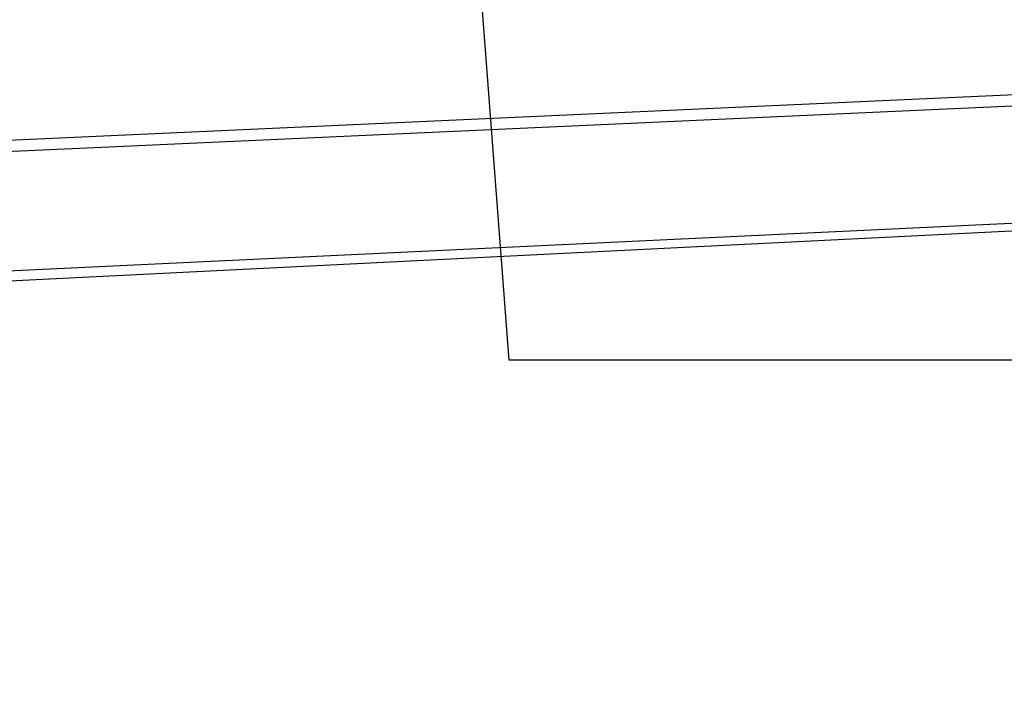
# Model space of a CAD drawing. Header units: feet. Extents: x -79 to 198, y -22 to 181.
# Tile 692 of 982: x 83.5967 to 83.6998, y 153.9384 to 154.009. Entities that reach past the tile are written whole.
import ezdxf

# ---------------------------------------------------------------- set-up
doc = ezdxf.new("R2010")
doc.units = ezdxf.units.FT
doc.layers.add('A-AREA-COMUN', color=252, linetype='CONTINUOUS')
doc.layers.add('A-LINEA', color=7, linetype='CONTINUOUS')

msp = doc.modelspace()

# ---------------------------------------------------------------- linework, layer by layer
at = {"layer": 'A-AREA-COMUN'}
msp.add_lwpolyline([(92.64, 126.5778), (92.64, 127.5733), (96.768, 144.9422), (90.56, 146.3822), (90.432, 147.5733), (90.72, 148.7289), (87.12, 149.6178), (87.12, 150.5778), (87.76, 153.1733), (87.36, 153.2089), (87.36, 153.9733), (83.648, 153.9733), (83.232, 159.3778), (88.608, 159.7689), (95.328, 159.7689), (101.84, 159.2889), (108.128, 158.3822), (115.968, 156.5689), (123.872, 153.9733)], dxfattribs=at)
at = {"layer": 'A-LINEA'}
for points in [[(83.8133, 153.4178), (83.52, 153.4044), (83.48, 153.9911), (83.7733, 154.0044), (83.8133, 153.4178)], [(83.8133, 153.4178), (83.52, 153.4044), (83.48, 153.9911), (83.7733, 154.0044), (83.8133, 153.4178)], [(83.52, 153.4044), (83.8133, 153.4178), (83.8, 154.0044), (83.5067, 153.9911), (83.52, 153.4044)], [(83.52, 153.4044), (83.8133, 153.4178), (83.8, 154.0044), (83.5067, 153.9911), (83.52, 153.4044)], [(83.8, 153.4311), (83.5333, 153.4178), (83.4933, 153.9778), (83.7733, 153.9911), (83.8, 153.4311)], [(83.8, 153.4311), (83.5333, 153.4178), (83.4933, 153.9778), (83.7733, 153.9911), (83.8, 153.4311)], [(83.5333, 153.4178), (83.8, 153.4311), (83.7867, 153.9911), (83.52, 153.9778), (83.5333, 153.4178)], [(83.5333, 153.4178), (83.8, 153.4311), (83.7867, 153.9911), (83.52, 153.9778), (83.5333, 153.4178)]]:
    msp.add_lwpolyline(points, dxfattribs=at)

doc.saveas('drawing.dxf')
